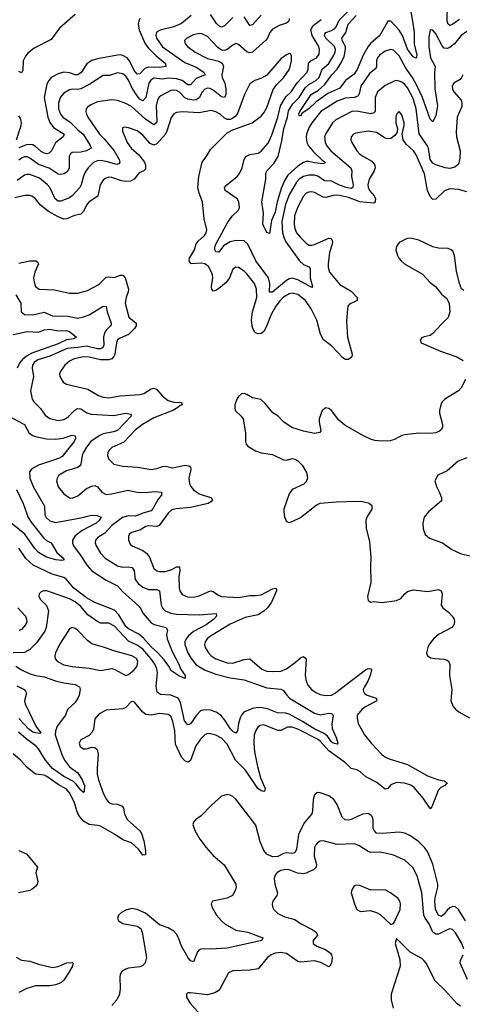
# Model space of a CAD drawing. Header units: inches. Extents: x 1843162 to 1959474, y 907081 to 1016326.
# Tile 643 of 656: x 1924057 to 1927198, y 1001759 to 1008741. Entities that reach past the tile are written whole.
import ezdxf

# ---------------------------------------------------------------- set-up
doc = ezdxf.new("R2010")
doc.units = ezdxf.units.IN
doc.header["$MEASUREMENT"] = 0
doc.layers.add('B9020', color=7, linetype='Continuous')

msp = doc.modelspace()

# ---------------------------------------------------------------- linework, layer by layer
at = {"layer": 'B9020', "color": 5}
for points, elevation in [([(1927177.7, 1008742.3), (1927130, 1008708.6), (1927110, 1008700.7), (1927098.2, 1008710), (1927089.9, 1008730.1), (1927093.9, 1008850)], 420), ([(1924450, 1008778.7), (1924339, 1008681), (1924279.3, 1008600.7), (1924160.9, 1008539.1), (1924115.5, 1008504.5), (1924097.9, 1008482.1), (1924082.6, 1008450), (1924078.7, 1008381.3), (1924070, 1008364.5), (1924050, 1008373.3)], 380), ([(1925570, 1008755.9), (1925510, 1008697), (1925490, 1008689.1), (1925470, 1008697), (1925453, 1008713), (1925410, 1008778.5)], 440), ([(1927230, 1008656.2), (1927190, 1008629.8), (1927141.7, 1008570), (1927110, 1008544.9), (1927090, 1008536.5), (1927070, 1008539.8), (1927055.3, 1008555.3), (1927010, 1008641.3), (1926990, 1008667.3), (1926970, 1008669), (1926961.2, 1008618.8), (1926961.2, 1008550), (1926971.3, 1008470), (1927004.6, 1008410), (1927000.1, 1008370), (1927003.3, 1008250), (1927022.6, 1008130), (1927010, 1008060.7), (1926990, 1008016), (1926970, 1008036), (1926914.9, 1008190), (1926878.9, 1008270), (1926845.4, 1008330), (1926797.3, 1008397.3), (1926750, 1008484.6), (1926710, 1008524.8), (1926690, 1008529.8), (1926650, 1008518.5), (1926610, 1008490.7), (1926595.5, 1008470), (1926590, 1008452), (1926589.5, 1008410), (1926583.9, 1008396.1), (1926540.5, 1008359.5), (1926478.3, 1008270), (1926465.8, 1008214.2), (1926458.1, 1008201.9), (1926433.4, 1008190), (1926370, 1008185.3), (1926310, 1008163.6), (1926194.3, 1008090), (1926130, 1008009.8), (1926110, 1007975.1), (1926092.7, 1007930), (1926089.1, 1007909.1), (1926095.8, 1007870), (1926107.3, 1007847.3), (1926143.1, 1007803.1), (1926203.8, 1007743.8), (1926224.9, 1007730), (1926219.1, 1007720.9), (1926210, 1007719.8), (1926150, 1007725), (1926110, 1007734.3), (1926090, 1007735.4), (1926070, 1007729.3), (1926030, 1007702), (1925961.1, 1007638.9), (1925937.9, 1007602.1), (1925914.4, 1007550), (1925883.6, 1007450), (1925870, 1007375.1), (1925844.1, 1007315.9), (1925830, 1007226), (1925810, 1007232.7), (1925783.1, 1007290), (1925787.1, 1007370), (1925775.4, 1007450), (1925803.9, 1007610), (1925803.2, 1007650), (1925809.8, 1007670), (1925859.6, 1007720.4), (1925890.4, 1007770), (1925918.5, 1007881.5), (1925930.5, 1007970), (1925957.8, 1008050), (1925965.2, 1008094.8), (1925995.9, 1008144.1), (1926039.3, 1008190), (1926083, 1008257), (1926110, 1008281.8), (1926159.2, 1008310), (1926182.3, 1008330), (1926203.6, 1008390), (1926250.4, 1008430), (1926287.5, 1008490), (1926296, 1008510), (1926297.5, 1008530), (1926290.4, 1008550), (1926229.9, 1008610), (1926220.5, 1008630), (1926222.4, 1008637.6), (1926229.8, 1008650), (1926270, 1008663.3), (1926290, 1008676.1), (1926302.2, 1008690), (1926323.2, 1008736.8), (1926390, 1008803.2)], 440), ([(1926830.1, 1008810.1), (1926845.1, 1008730), (1926856.1, 1008650), (1926856.6, 1008570), (1926876.3, 1008490), (1926870, 1008467.3), (1926850, 1008477.7), (1926810, 1008531.7), (1926773.5, 1008630), (1926750, 1008666.9), (1926690, 1008729.8), (1926670, 1008729.7), (1926611.8, 1008630), (1926550, 1008574.3), (1926530, 1008549.9), (1926495.7, 1008490), (1926452.1, 1008387.9), (1926430, 1008354.1), (1926369.4, 1008310.6), (1926330, 1008255.9), (1926243.4, 1008216.6), (1926162, 1008158), (1926110, 1008107.9), (1926062.7, 1008077.3), (1926050, 1008057.6), (1926041.4, 1008061.4), (1926038.7, 1008070), (1926045.2, 1008090), (1926125.4, 1008210), (1926178.3, 1008241.7), (1926219.7, 1008280.3), (1926271.4, 1008350), (1926309.1, 1008390.9), (1926341, 1008439), (1926359.6, 1008480.4), (1926370.3, 1008530), (1926369.2, 1008550), (1926348.5, 1008590), (1926343.4, 1008610), (1926372.2, 1008650), (1926388.1, 1008710), (1926445.6, 1008770)], 420), ([(1925970.1, 1008750), (1925968.1, 1008730), (1925950, 1008717.3), (1925899.5, 1008700.5), (1925850, 1008674.5), (1925831.3, 1008650), (1925815.2, 1008610), (1925803.9, 1008596.1), (1925710, 1008511.3), (1925690, 1008506.4), (1925670, 1008512.1), (1925610, 1008566), (1925590, 1008571.1), (1925570, 1008561), (1925530, 1008529.8), (1925510, 1008523.5), (1925490, 1008525.1), (1925463.6, 1008543.6), (1925390, 1008621.3), (1925350, 1008641), (1925330, 1008642.6), (1925290, 1008632.9), (1925242.4, 1008610), (1925227.6, 1008592.4), (1925231.6, 1008570), (1925246.9, 1008550), (1925302.8, 1008510), (1925390, 1008466.9), (1925470, 1008447.9), (1925493.7, 1008433.7), (1925503.6, 1008410), (1925491.2, 1008350), (1925494.5, 1008330), (1925512.4, 1008290), (1925519.5, 1008250), (1925520.7, 1008210), (1925510.6, 1008189.4), (1925490, 1008194.1), (1925430, 1008242.5), (1925407.6, 1008252.4), (1925390, 1008254.6), (1925370, 1008248.4), (1925352.1, 1008227.9), (1925330, 1008186.6), (1925310, 1008173.4), (1925290, 1008170.8), (1925250, 1008177.8), (1925230, 1008188.1), (1925190, 1008226.8), (1925170, 1008238.1), (1925150, 1008241.1), (1925130, 1008237.9), (1925057.9, 1008202.1), (1925047.3, 1008192.7), (1925034.8, 1008170), (1925025.3, 1008130), (1925030, 1008021.2), (1925026.9, 1008010), (1925010, 1007996.2), (1924950, 1008035.8), (1924850, 1008126.4), (1924810, 1008146.9), (1924750, 1008168.4), (1924710, 1008172.2), (1924610, 1008157.5), (1924562.2, 1008137.8), (1924538.3, 1008121.7), (1924529, 1008110), (1924526.2, 1008090), (1924530.2, 1008070), (1924541.1, 1008050), (1924623.2, 1007930), (1924657.2, 1007897.2), (1924728.4, 1007810), (1924762.3, 1007750), (1924767.6, 1007730), (1924760, 1007720), (1924746.6, 1007713.4), (1924670, 1007735.6), (1924630, 1007742), (1924610, 1007740.7), (1924583.2, 1007730), (1924543.2, 1007690), (1924520.6, 1007659.3), (1924508.8, 1007631.2), (1924493.9, 1007570), (1924483.2, 1007550), (1924430, 1007492.7), (1924410, 1007478.5), (1924350, 1007453), (1924330, 1007454.2), (1924308.5, 1007470), (1924269.9, 1007550), (1924252.8, 1007572.8), (1924196.8, 1007616.8), (1924130, 1007642.1), (1924110, 1007644.4), (1924090, 1007637.8), (1924038.9, 1007601.1)], 460), ([(1925274, 1008770), (1925206.5, 1008713.5), (1925150, 1008689.5), (1925053.3, 1008666.7), (1925028.3, 1008651.7), (1925023.2, 1008630), (1925028.7, 1008610), (1925070, 1008549.5), (1925230, 1008436.8), (1925310, 1008403.9), (1925364.2, 1008370), (1925373.7, 1008350), (1925310, 1008324.6), (1925270, 1008278.9), (1925250, 1008279.5), (1925210, 1008309.9), (1925170, 1008322.6), (1925113.8, 1008326.2), (1925070, 1008320.5), (1925010, 1008325.9), (1924988, 1008312), (1924974.6, 1008290), (1924951.5, 1008188.5), (1924930, 1008164.6), (1924910, 1008177.8), (1924890, 1008201.3), (1924856, 1008256), (1924830, 1008312.3), (1924810, 1008341), (1924790, 1008356.1), (1924750, 1008363.4), (1924693.7, 1008346.3), (1924650, 1008344.2), (1924555.2, 1008284.8), (1924490, 1008251.9), (1924470, 1008246.3), (1924430, 1008247.9), (1924410, 1008243.9), (1924370, 1008221.2), (1924344.3, 1008190), (1924333.1, 1008150), (1924333.5, 1008110), (1924346.8, 1008070), (1924363.5, 1008050), (1924414.9, 1008014.9), (1924470, 1007960.4), (1924507.5, 1007930), (1924558.3, 1007850), (1924563.6, 1007830), (1924530.4, 1007810), (1924490, 1007802), (1924430, 1007798.2), (1924416.9, 1007790), (1924408.2, 1007770), (1924408, 1007690), (1924396.2, 1007663.8), (1924372.8, 1007647.2), (1924350, 1007642.7), (1924330, 1007645.9), (1924267.3, 1007687.3), (1924190, 1007713.2), (1924130, 1007759.3), (1924110, 1007767.6), (1924090, 1007768.2), (1924070, 1007759.9), (1924050, 1007744.1)], 440), ([(1924910.7, 1008749.3), (1924901.4, 1008730), (1924898.8, 1008710), (1924904, 1008670), (1924946.6, 1008570), (1924970, 1008538.3), (1925024.7, 1008484.7), (1925092.4, 1008430), (1925094.9, 1008410), (1925050, 1008401.1), (1924970, 1008404), (1924946.1, 1008393.9), (1924910, 1008356), (1924890, 1008354.5), (1924870, 1008381), (1924836.7, 1008450), (1924820.5, 1008470), (1924790, 1008487.2), (1924770, 1008491.6), (1924750.1, 1008489.9), (1924610, 1008463.8), (1924568.3, 1008451.7), (1924532.9, 1008427), (1924494.1, 1008365.9), (1924470, 1008349.9), (1924450, 1008349.4), (1924410, 1008365.2), (1924370, 1008369.3), (1924330, 1008358.1), (1924281.2, 1008330), (1924263, 1008310), (1924250, 1008284.7), (1924230.5, 1008190), (1924257.6, 1008050), (1924272, 1008012), (1924296.7, 1007976.7), (1924372.6, 1007930), (1924366.5, 1007910), (1924311.7, 1007868.3), (1924281.6, 1007810), (1924265.6, 1007794.4), (1924250, 1007790.6), (1924230, 1007794.3), (1924210, 1007805.4), (1924170, 1007842.8), (1924150, 1007853.7), (1924110, 1007855.7), (1924050, 1007833.1)], 420), ([(1927200.8, 1008350), (1927193.4, 1008330), (1927182.2, 1008317.8), (1927137.6, 1008290), (1927126.5, 1008270), (1927128, 1008250), (1927138.5, 1008230), (1927189.1, 1008170), (1927195.5, 1008150), (1927193.8, 1008126.2), (1927162.8, 1008050), (1927155.5, 1007944.5), (1927156.3, 1007910), (1927182.1, 1007810), (1927181.3, 1007758.7), (1927170, 1007717), (1927145.1, 1007694.9), (1927110, 1007685.1), (1927077.2, 1007690), (1927010, 1007712.1), (1926990, 1007723.1), (1926970, 1007749.8), (1926957.6, 1007830), (1926948.9, 1007850), (1926892.4, 1007932.4), (1926869.9, 1008109.9), (1926850, 1008181.4), (1926810, 1008257.4), (1926790, 1008280.9), (1926770, 1008297), (1926750, 1008306), (1926730, 1008308.9), (1926715.3, 1008304.7), (1926650, 1008275.2), (1926597.2, 1008230), (1926578.8, 1008190), (1926580.7, 1008099.3), (1926579.7, 1008090), (1926570, 1008079.8), (1926546.4, 1008073.6), (1926450, 1008092.5), (1926413.4, 1008090), (1926299.6, 1008030), (1926277.5, 1008010), (1926227, 1007930), (1926220.9, 1007910), (1926225, 1007870), (1926233.2, 1007850), (1926265.3, 1007810), (1926407.5, 1007690), (1926413.1, 1007670), (1926411.6, 1007630), (1926423.6, 1007570), (1926421.3, 1007550), (1926410, 1007544.6), (1926374.3, 1007550), (1926327, 1007567), (1926270, 1007595), (1926219.2, 1007599.2), (1926171.7, 1007631.7), (1926150, 1007638.6), (1926110, 1007639.4), (1926070, 1007629.4), (1926040.4, 1007610), (1926022.4, 1007590), (1925970, 1007499.8), (1925943.2, 1007430), (1925917.4, 1007310), (1925921.4, 1007230), (1925932.9, 1007192.9), (1925946.8, 1007166.8), (1926043.9, 1007030), (1926070, 1007005.7), (1926109.4, 1006989.4), (1926117.6, 1006977.6), (1926118.7, 1006910), (1926134.6, 1006850), (1926130, 1006840.9), (1926030, 1006897.1), (1925990, 1006908.2), (1925970, 1006904.2), (1925950, 1006891.7), (1925850, 1006809.9), (1925830, 1006809.6), (1925832.5, 1006870), (1925823, 1006910), (1925732.8, 1007030), (1925676.2, 1007150), (1925650, 1007172.2), (1925590, 1007175), (1925550, 1007166), (1925503.2, 1007136.8), (1925470, 1007092.6), (1925450, 1007094.7), (1925440.8, 1007110), (1925441.5, 1007130), (1925449.2, 1007150), (1925536, 1007310), (1925567.9, 1007350), (1925610.5, 1007389.5), (1925617.4, 1007410), (1925613.2, 1007450), (1925601.4, 1007470), (1925516, 1007530), (1925511, 1007550), (1925526.6, 1007570), (1925601.1, 1007630), (1925616.4, 1007650), (1925636.1, 1007690), (1925650.8, 1007750), (1925662.7, 1007770), (1925690, 1007784.6), (1925750, 1007793.8), (1925770, 1007808.9), (1925817.2, 1007862.8), (1925830, 1007884.2), (1925850, 1007936.5), (1925888.3, 1008050), (1925908.7, 1008131.3), (1925946.6, 1008193.4), (1925982.6, 1008230), (1926026.9, 1008293.1), (1926096.4, 1008370), (1926104.1, 1008390), (1926106, 1008430), (1926110, 1008436.9), (1926122.5, 1008450), (1926163.5, 1008470), (1926182.4, 1008497.6), (1926185.6, 1008530), (1926179.3, 1008550), (1926132.7, 1008630), (1926123.4, 1008670), (1926140.5, 1008699.5), (1926196.9, 1008743.1)], 460), ([(1925770, 1008772.2), (1925710, 1008704.8), (1925690, 1008700.4), (1925650, 1008761.8)], 440), ([(1927230, 1007520.5), (1927170, 1007537.4), (1927110, 1007541.3), (1927072.4, 1007527.6), (1927010, 1007468.7), (1926990, 1007466.6), (1926970, 1007486.8), (1926950.4, 1007530), (1926930, 1007646.9), (1926870, 1007782.6), (1926851.4, 1007811.4), (1926799.5, 1007859.5), (1926778, 1007890), (1926772.1, 1007930), (1926785.4, 1007990), (1926784.7, 1008010), (1926770, 1008066.6), (1926750, 1008089.4), (1926730, 1008072.3), (1926726.2, 1008050), (1926727.3, 1008010), (1926737.4, 1007970), (1926736.2, 1007943.8), (1926720, 1007920), (1926690, 1007899.7), (1926670, 1007895.4), (1926650, 1007901.1), (1926590, 1007942), (1926530, 1007951.7), (1926442.6, 1007937.4), (1926425.5, 1007930), (1926408.8, 1007910), (1926407.4, 1007890), (1926413.1, 1007870), (1926450.3, 1007810), (1926469.1, 1007790), (1926497.4, 1007770), (1926556.9, 1007736.9), (1926577.2, 1007710), (1926578.8, 1007690), (1926572.1, 1007670), (1926537.5, 1007610), (1926527.5, 1007570), (1926529.5, 1007550), (1926540.1, 1007530), (1926572.1, 1007492), (1926581.5, 1007470), (1926576.3, 1007443.7), (1926570, 1007439.8), (1926470, 1007448.9), (1926390, 1007481.1), (1926326.1, 1007493.9), (1926290, 1007496.2), (1926230, 1007479), (1926210, 1007481.4), (1926150, 1007515.7), (1926130, 1007520.3), (1926110, 1007518.9), (1926090.4, 1007510), (1926070, 1007489.8), (1926030, 1007415.1), (1926008.1, 1007350), (1926004.3, 1007290), (1926010, 1007260.4), (1926022.6, 1007230), (1926050, 1007195.5), (1926090, 1007155.4), (1926110, 1007141.7), (1926130, 1007141.1), (1926150, 1007148), (1926250, 1007191.9), (1926268.3, 1007188.3), (1926276.1, 1007170), (1926273.7, 1007150), (1926256.3, 1007090), (1926245.3, 1007010), (1926245.1, 1006985.1), (1926255.4, 1006950), (1926330, 1006863.1), (1926410, 1006815), (1926453.1, 1006770), (1926452.4, 1006750), (1926396.7, 1006723.3), (1926386.4, 1006710), (1926382.7, 1006690), (1926377.4, 1006602.6), (1926382.3, 1006490), (1926417.6, 1006370), (1926413.1, 1006350), (1926390, 1006332.2), (1926370, 1006332.2), (1926350, 1006343.2), (1926270, 1006427.9), (1926212.8, 1006470), (1926191, 1006511), (1926166.2, 1006610), (1926125.5, 1006690), (1926084.3, 1006750), (1926030, 1006791.8), (1925990, 1006802.4), (1925970, 1006797.4), (1925930, 1006772.3), (1925905.2, 1006750), (1925874.1, 1006710), (1925840.6, 1006650), (1925804, 1006556), (1925790, 1006530.7), (1925770, 1006516.6), (1925750, 1006512.6), (1925730, 1006520.4), (1925721.2, 1006530), (1925710, 1006558.9), (1925702.1, 1006610), (1925708.8, 1006670), (1925739, 1006770), (1925737.5, 1006830), (1925723.4, 1006870), (1925670, 1006937.7), (1925650, 1006957.4), (1925610, 1006984.5), (1925590, 1006987), (1925570, 1006972.7), (1925545, 1006910), (1925522.3, 1006877.7), (1925470, 1006833.8), (1925450, 1006820.8), (1925430, 1006816.9), (1925421, 1006830), (1925419.1, 1006850), (1925427.5, 1006910), (1925425, 1006930), (1925419.4, 1006950), (1925396.5, 1006990), (1925370.8, 1007010), (1925350, 1007015.1), (1925270.9, 1007010.9), (1925259.8, 1007030), (1925263, 1007050), (1925296.5, 1007110), (1925309.4, 1007150.6), (1925322.9, 1007170), (1925368.9, 1007210), (1925381, 1007230), (1925384.8, 1007250), (1925367.2, 1007330), (1925354, 1007450), (1925330.6, 1007510.6), (1925321.6, 1007550), (1925329, 1007630), (1925350.9, 1007730), (1925385, 1007775), (1925410, 1007820.3), (1925530, 1007938), (1925570, 1007961.1), (1925707, 1008010), (1925770, 1008057.7), (1925790, 1008080.3), (1925810, 1008119.5), (1925854.7, 1008245.3), (1925880, 1008280), (1925930, 1008328.7), (1925970.9, 1008390), (1925985.1, 1008450), (1925985.6, 1008485.6), (1925978.6, 1008498.6), (1925970, 1008501.2), (1925950, 1008491.8), (1925910, 1008463), (1925811.8, 1008348.2), (1925772.8, 1008327.2), (1925724.9, 1008310), (1925690, 1008285.6), (1925653.6, 1008210), (1925603.9, 1008076.1), (1925585.4, 1008054.6), (1925562, 1008038), (1925550, 1008033.1), (1925530, 1008033.1), (1925510, 1008043.1), (1925479.7, 1008070), (1925450, 1008088.5), (1925416.6, 1008096.6), (1925330, 1008081.3), (1925212.5, 1008087.5), (1925170, 1008083.9), (1925150, 1008074.3), (1925131.8, 1008048.2), (1925102.4, 1007950), (1925091.7, 1007928.3), (1925030, 1007861.4), (1925010, 1007852), (1924982.6, 1007862.6), (1924930, 1007923.1), (1924890, 1007952.2), (1924830, 1007975.1), (1924801.7, 1007978.3), (1924786, 1007974), (1924786.5, 1007950), (1924819.3, 1007870), (1924849.3, 1007830), (1924902.1, 1007782.2), (1924942.3, 1007730), (1924950.8, 1007710), (1924950, 1007682), (1924938, 1007670), (1924904.7, 1007655.3), (1924869.3, 1007610), (1924844, 1007596), (1924810, 1007594.5), (1924778.8, 1007598.8), (1924710, 1007622.8), (1924690, 1007624.7), (1924664.5, 1007615.5), (1924650, 1007603.9), (1924627.8, 1007570), (1924611, 1007489), (1924550, 1007448.8), (1924534.3, 1007430), (1924510, 1007379.8), (1924490, 1007362.3), (1924446.9, 1007353.1), (1924391.7, 1007328.3), (1924370, 1007327.4), (1924330, 1007342.5), (1924261.2, 1007381.2), (1924205.6, 1007425.6), (1924170, 1007469.7), (1924143.7, 1007490), (1924130, 1007494.4), (1924093.5, 1007493.5), (1924022.9, 1007477.1)], 480), ([(1924033.3, 1007890), (1924068.4, 1007990), (1924070.7, 1008010), (1924062.1, 1008042.1), (1924050, 1008059.7)], 420), ([(1927210, 1006820.5), (1927193.3, 1006833.3), (1927177.2, 1006870), (1927156.9, 1006956.9), (1927143.1, 1007070), (1927130, 1007099.3), (1927119.3, 1007110), (1927097.7, 1007117.7), (1927030, 1007121.1), (1926990, 1007131), (1926890, 1007177.2), (1926830, 1007192.8), (1926806.8, 1007190), (1926750, 1007160.7), (1926730, 1007133.2), (1926727.2, 1007110), (1926737.6, 1007070), (1926747, 1007050), (1926763.8, 1007030), (1926787.7, 1007010), (1926916.2, 1006936.2), (1926970, 1006878.4), (1927007.9, 1006847.9), (1927050, 1006795.5), (1927085.3, 1006765.3), (1927104.2, 1006730), (1927110.3, 1006670), (1927098.4, 1006630), (1927050, 1006582.9), (1926990, 1006514.5), (1926970, 1006502), (1926927.2, 1006492.8), (1926910, 1006484), (1926898.8, 1006470), (1926906.8, 1006450), (1927042.8, 1006390), (1927159.1, 1006350), (1927204.4, 1006324.4)], 520), ([(1924050, 1007013.5), (1924130, 1007031.1), (1924171.3, 1007031.3), (1924183.7, 1007023.7), (1924190.2, 1007010), (1924165.5, 1006950), (1924156.1, 1006910), (1924158.6, 1006878.6), (1924170, 1006848.9), (1924196, 1006830), (1924305.2, 1006825.2), (1924410, 1006802.5), (1924470, 1006801.4), (1924538.8, 1006821.2), (1924618, 1006862), (1924670, 1006915.2), (1924690, 1006917.9), (1924730, 1006913.9), (1924770, 1006928.8), (1924790, 1006930.2), (1924805.5, 1006910), (1924828.1, 1006830), (1924827.1, 1006810), (1924811.5, 1006770), (1924804.4, 1006730), (1924832.5, 1006632.5), (1924883.5, 1006590), (1924883.7, 1006570), (1924871.2, 1006550), (1924830, 1006508.8), (1924770, 1006482.8), (1924751, 1006470), (1924743.1, 1006450), (1924732, 1006370), (1924723.1, 1006350), (1924710, 1006336.2), (1924690, 1006329.2), (1924630, 1006328.2), (1924550, 1006347.2), (1924510.1, 1006349.9), (1924444.1, 1006335.9), (1924410, 1006319.4), (1924377.2, 1006290), (1924348, 1006250), (1924339.6, 1006230), (1924340.9, 1006210), (1924366.4, 1006170), (1924390, 1006156), (1924540.8, 1006120.7), (1924615.7, 1006075.7), (1924650, 1006063.2), (1924690, 1006060.5), (1924770, 1006072.5), (1924910, 1006082), (1924937.4, 1006090), (1924990, 1006123.2), (1925010, 1006127), (1925030, 1006118.6), (1925070, 1006071.1), (1925110, 1006041.7), (1925151.1, 1006028.9), (1925206, 1006026), (1925210.3, 1006010), (1925195.8, 1006004.2), (1925179.5, 1005990), (1925142.8, 1005970), (1925010, 1005918.4), (1924928.1, 1005870), (1924877.7, 1005830), (1924795, 1005745), (1924710, 1005706.9), (1924690, 1005686.6), (1924681.7, 1005670), (1924679.5, 1005650), (1924687.5, 1005627.5), (1924726, 1005590), (1924790, 1005573.8), (1924893.4, 1005566.6), (1924990, 1005551.6), (1925030, 1005557.9), (1925070, 1005572.9), (1925090, 1005575.3), (1925143.1, 1005563.1), (1925230, 1005581), (1925257.2, 1005577.2), (1925269.1, 1005569.1), (1925271.8, 1005551.8), (1925257.2, 1005490), (1925261.6, 1005450), (1925271.6, 1005430), (1925290, 1005407), (1925330, 1005377.6), (1925417.1, 1005350), (1925424.4, 1005330), (1925394, 1005310), (1925270, 1005282.2), (1925167.2, 1005272.8), (1925135.9, 1005264.1), (1925110, 1005241.4), (1925046.5, 1005153.5), (1925030, 1005147.5), (1924970, 1005151.8), (1924953.2, 1005146.8), (1924910, 1005120.6), (1924850, 1005104), (1924834.9, 1005090), (1924830, 1005077.2), (1924829.1, 1005049.1), (1924841.8, 1005021.8), (1924855.5, 1005010), (1924930, 1004975.8), (1924957.1, 1004957.1), (1924977.3, 1004930), (1925008.1, 1004850), (1925030, 1004832.3), (1925050, 1004827.2), (1925090, 1004828.2), (1925137.1, 1004842.9), (1925170, 1004861.3), (1925190, 1004861), (1925193.5, 1004833.5), (1925186.9, 1004793.1), (1925189.3, 1004709.3), (1925192.8, 1004690), (1925210, 1004665.3), (1925247.4, 1004647.4), (1925290, 1004644.8), (1925330, 1004654.3), (1925410, 1004690.2), (1925430, 1004686.5), (1925463.2, 1004663.2), (1925490, 1004651.7), (1925610, 1004643), (1925690, 1004656.6), (1925730, 1004656.5), (1925770, 1004662.7), (1925850, 1004703.9), (1925872, 1004710), (1925879.4, 1004699.4), (1925879.6, 1004690), (1925843.7, 1004610), (1925816, 1004570), (1925790, 1004546.1), (1925750, 1004521.6), (1925658.3, 1004501.7), (1925550, 1004454.1), (1925410.2, 1004370), (1925388.2, 1004350), (1925373, 1004330), (1925369.4, 1004310), (1925373.7, 1004290), (1925397.1, 1004250), (1925416.5, 1004230), (1925448.8, 1004208.8), (1925530, 1004180.9), (1925570, 1004178.6), (1925650, 1004202.6), (1925690, 1004207.8), (1925775.6, 1004135.6), (1925810, 1004121.7), (1925850, 1004118.2), (1925910, 1004122.2), (1925950, 1004138.4), (1926015.3, 1004184.7), (1926050, 1004215.6), (1926070, 1004226), (1926089.1, 1004209.1), (1926083.7, 1004090), (1926089.5, 1004049.5), (1926101.2, 1004021.2), (1926127.6, 1003990), (1926157.6, 1003970), (1926190, 1003955), (1926230, 1003948.6), (1926270, 1003952), (1926290, 1003962.2), (1926510, 1004131), (1926530, 1004139.6), (1926550, 1004138), (1926553.4, 1004130), (1926544.6, 1004090), (1926528.1, 1004050), (1926503.2, 1004010), (1926495.3, 1003990), (1926497.2, 1003977.2), (1926503.6, 1003963.6), (1926523.1, 1003950), (1926587, 1003930), (1926592, 1003910), (1926510, 1003869.2), (1926486.1, 1003850), (1926452.4, 1003810), (1926451.3, 1003790), (1926459, 1003750), (1926503.2, 1003670), (1926552.7, 1003607.3), (1926628, 1003530), (1926652.3, 1003512.3), (1926679.5, 1003499.5), (1926810, 1003458.1), (1926950, 1003379.3), (1927030, 1003350.6), (1927070, 1003342.3), (1927091.8, 1003330), (1927074.9, 1003310), (1927045.1, 1003294.9), (1927025.9, 1003274.1), (1926981.4, 1003158.6), (1926972.9, 1003147.1), (1926970, 1003146.3), (1926920.6, 1003220.6), (1926855.9, 1003295.9), (1926832.7, 1003312.7), (1926786.8, 1003326.8), (1926730, 1003331.7), (1926690, 1003314), (1926670, 1003288.4), (1926650, 1003284.8), (1926592.5, 1003332.5), (1926512.7, 1003372.7), (1926470, 1003410.3), (1926450, 1003421.2), (1926410, 1003431.6), (1926369.4, 1003470), (1926250, 1003556.7), (1926190, 1003625.6), (1926170, 1003639), (1926030, 1003709), (1925990, 1003722.9), (1925956.5, 1003723.5), (1925910, 1003701), (1925890, 1003701.2), (1925790, 1003740.7), (1925764.7, 1003735.3), (1925750, 1003725.1), (1925734.4, 1003705.6), (1925722, 1003670), (1925718.7, 1003610), (1925723.4, 1003550), (1925744.5, 1003444.5), (1925765.6, 1003365.6), (1925798.6, 1003290), (1925794.9, 1003270), (1925790, 1003267.2), (1925770, 1003273.3), (1925746.9, 1003290), (1925659, 1003419), (1925589.7, 1003489.7), (1925530, 1003602.9), (1925490, 1003646), (1925450, 1003666.2), (1925410, 1003676.4), (1925390, 1003678.2), (1925370, 1003669.8), (1925340.6, 1003639.4), (1925307.3, 1003592.7), (1925270, 1003487.1), (1925250, 1003476.4), (1925230, 1003484), (1925205, 1003510), (1925163.5, 1003603.5), (1925158.4, 1003698.4), (1925144.5, 1003764.5), (1925130, 1003802), (1925110, 1003814), (1925050, 1003820.9), (1924990, 1003809.1), (1924953.4, 1003813.4), (1924931, 1003830), (1924870, 1003903.7), (1924850, 1003906), (1924810, 1003864.5), (1924790, 1003855.1), (1924670, 1003844.1), (1924620.4, 1003819.6), (1924590, 1003783.7), (1924580.7, 1003710), (1924570.9, 1003689.1), (1924550, 1003665.1), (1924490, 1003634.3), (1924480.2, 1003610), (1924486.6, 1003586.6), (1924509.4, 1003569.4), (1924530, 1003569.2), (1924570, 1003581.7), (1924590, 1003580.3), (1924606.3, 1003566.3), (1924613.3, 1003533.3), (1924606, 1003430), (1924607.5, 1003390), (1924616.8, 1003350), (1924652.6, 1003250), (1924673.7, 1003210), (1924690, 1003189.3), (1924710, 1003179.4), (1924750, 1003176.8), (1924783.8, 1003163.8), (1924794, 1003150), (1924801.2, 1003110), (1924820.5, 1003070), (1924910, 1002988.9), (1924922, 1002970), (1924938, 1002918), (1924950.2, 1002850), (1924950, 1002819), (1924930, 1002816.9), (1924899.5, 1002859.5), (1924850, 1002903.7), (1924790, 1002925.9), (1924730, 1002965.4), (1924630, 1003020.9), (1924610, 1003027.4), (1924550, 1003033.4), (1924510, 1003056.9), (1924476.6, 1003096.6), (1924462.9, 1003130), (1924447.1, 1003190), (1924410, 1003258.4), (1924390, 1003283.4), (1924330, 1003317.6), (1924250, 1003374.3), (1924230, 1003382.4), (1924171.4, 1003391.4), (1924158.6, 1003398.6), (1924110, 1003438.5), (1924063, 1003490), (1924010, 1003534.5)], 480), ([(1924029.1, 1006790), (1924066.3, 1006730), (1924068.6, 1006668.6), (1924090.2, 1006650.2), (1924150, 1006647.5), (1924230, 1006665.9), (1924290, 1006641.2), (1924397.5, 1006637.5), (1924470, 1006625.4), (1924510, 1006632.9), (1924550, 1006647.5), (1924650, 1006710.2), (1924670, 1006707.3), (1924677, 1006670), (1924706.3, 1006590), (1924706.4, 1006573.6), (1924670, 1006538.5), (1924658.7, 1006521.3), (1924652.9, 1006490), (1924653.1, 1006430), (1924645.7, 1006414.3), (1924630, 1006406), (1924610, 1006406.6), (1924530, 1006426.2), (1924470, 1006415.5), (1924394, 1006410), (1924270, 1006355.1), (1924185.4, 1006330), (1924158.7, 1006310), (1924147, 1006290), (1924145.3, 1006270), (1924154, 1006210), (1924134.4, 1006110), (1924146, 1006050), (1924157.3, 1006030), (1924204.6, 1005984.6), (1924237.2, 1005937.2), (1924270, 1005913.7), (1924330, 1005899.8), (1924370, 1005906.4), (1924398.8, 1005921.2), (1924447.9, 1005972.1), (1924470, 1005983), (1924490, 1005982), (1924533.1, 1005953.1), (1924564.4, 1005944.4), (1924725.2, 1005934.8), (1924811.4, 1005951.4), (1924844.4, 1005944.4), (1924851.6, 1005931.5), (1924751.6, 1005828.4), (1924721.9, 1005818.1), (1924650, 1005804.5), (1924620.5, 1005790), (1924562.3, 1005750), (1924530.1, 1005710), (1924506.7, 1005670), (1924499.4, 1005650), (1924491.1, 1005590), (1924483.5, 1005576.5), (1924470, 1005565.8), (1924390, 1005540.6), (1924332.5, 1005507.5), (1924322.4, 1005490), (1924319.1, 1005470), (1924330, 1005428.4), (1924370, 1005378), (1924410, 1005350.3), (1924430, 1005347.8), (1924470, 1005365.5), (1924530, 1005415.8), (1924570, 1005433.8), (1924590, 1005437.4), (1924610, 1005428), (1924640.3, 1005390), (1924670, 1005375), (1924710, 1005378.1), (1924824.2, 1005404.2), (1924890, 1005390.9), (1924950, 1005388.9), (1925016.1, 1005396.1), (1925062.8, 1005390), (1925064.2, 1005370), (1925038.6, 1005341.4), (1925004, 1005276), (1924990, 1005258.7), (1924930, 1005242.5), (1924878.8, 1005221.2), (1924830, 1005222), (1924786.8, 1005210), (1924710, 1005154), (1924660.5, 1005099.5), (1924612.3, 1005070), (1924595.9, 1005050), (1924592, 1005030), (1924598.9, 1005010), (1924630, 1004956.9), (1924663.2, 1004923.2), (1924750, 1004868), (1924790, 1004857.4), (1924830, 1004861.5), (1924856.3, 1004856.3), (1924870, 1004833.4), (1924877.6, 1004770), (1924899.6, 1004739.7), (1924930, 1004715.7), (1924970, 1004700.4), (1925030, 1004699.1), (1925050, 1004691.3), (1925062, 1004590), (1925070.9, 1004570), (1925090, 1004549.5), (1925130, 1004532.3), (1925170, 1004525.3), (1925330, 1004520.4), (1925450.8, 1004530), (1925454, 1004510), (1925435.9, 1004490), (1925381, 1004450), (1925290, 1004402.9), (1925253.5, 1004370), (1925237.6, 1004350), (1925229.4, 1004330), (1925229.4, 1004310), (1925250.8, 1004250), (1925274.4, 1004210), (1925310, 1004166.8), (1925369.4, 1004129.4), (1925450, 1004099.7), (1925550, 1004072.8), (1925650, 1004059.4), (1925810, 1004003.3), (1925913.8, 1003993.8), (1925930, 1003983.7), (1925951.9, 1003950), (1925972.2, 1003930), (1926150, 1003823.9), (1926190, 1003812), (1926250, 1003822.3), (1926270, 1003821.7), (1926282.6, 1003810), (1926271.9, 1003748.1), (1926274, 1003714), (1926303.7, 1003650), (1926315.5, 1003610), (1926310, 1003603.7), (1926282.4, 1003610), (1926270, 1003619.1), (1926240.4, 1003660.4), (1926218.8, 1003678.8), (1926150.8, 1003710), (1926064.1, 1003764.1), (1925970, 1003815.2), (1925942.9, 1003822.9), (1925886.7, 1003826.7), (1925815, 1003855), (1925778.2, 1003861.8), (1925750, 1003863.9), (1925710, 1003857.3), (1925646.7, 1003830), (1925630.1, 1003810), (1925621.3, 1003790), (1925609.4, 1003750), (1925602.6, 1003697.4), (1925590, 1003682), (1925570, 1003692.8), (1925550, 1003713.5), (1925513.2, 1003773.2), (1925486.3, 1003806.3), (1925450.8, 1003830.8), (1925410, 1003844.6), (1925370, 1003847.8), (1925341, 1003839), (1925310.8, 1003810), (1925270, 1003748.3), (1925250, 1003740.5), (1925227.2, 1003770), (1925198.6, 1003898.6), (1925181.7, 1003930), (1925130, 1003950.3), (1925055.3, 1003955.3), (1925033, 1003973), (1925025.8, 1004014.2), (1925034.6, 1004110), (1925030, 1004137.2), (1925015.5, 1004170), (1924987.7, 1004210), (1924930, 1004277.3), (1924890, 1004304.9), (1924830, 1004334.9), (1924730, 1004441.2), (1924690, 1004460.5), (1924630, 1004461.7), (1924610.4, 1004470.4), (1924540.8, 1004520.7), (1924490, 1004579.5), (1924450, 1004613.4), (1924410, 1004634.7), (1924249, 1004691), (1924229, 1004691), (1924210, 1004684.5), (1924195.5, 1004670), (1924192.4, 1004650), (1924204.2, 1004630), (1924247, 1004587), (1924262, 1004550), (1924245.5, 1004430), (1924236.3, 1004403.7), (1924177.3, 1004322.7), (1924130, 1004274.5), (1924090, 1004253.4), (1924010, 1004250.9)], 460), ([(1924010, 1006507.5), (1924110, 1006530.1), (1924190, 1006526.1), (1924230, 1006542.1), (1924270, 1006545.8), (1924330, 1006533.9), (1924390, 1006535.9), (1924410, 1006531), (1924460.3, 1006490), (1924441.2, 1006478.8), (1924390, 1006469.6), (1924330, 1006441.6), (1924144.3, 1006375.7), (1924105.3, 1006354.7), (1924073.5, 1006330), (1924057.6, 1006310), (1924039.4, 1006270)], 440), ([(1927220.4, 1006190), (1927190.5, 1006130), (1927171.5, 1006108.5), (1927074, 1006050), (1927055.3, 1006030), (1927044.6, 1006010), (1927036, 1005970), (1927037.4, 1005950), (1927057.3, 1005870), (1927056.9, 1005850), (1927048.1, 1005831.9), (1927036.8, 1005823.2), (1927010, 1005812.1), (1926970, 1005805.8), (1926890, 1005807.7), (1926790, 1005796.9), (1926770, 1005791.5), (1926716.7, 1005763.3), (1926685.1, 1005754.9), (1926630, 1005752.7), (1926577.5, 1005757.5), (1926546.8, 1005766.8), (1926492.7, 1005792.7), (1926365.4, 1005865.4), (1926320.9, 1005900.9), (1926270, 1005969.6), (1926250, 1005984.2), (1926230, 1005989.6), (1926204.4, 1005970), (1926183, 1005910), (1926182, 1005890), (1926193.7, 1005826.3), (1926186, 1005814), (1926150, 1005806), (1926070, 1005822.7), (1925989.3, 1005850), (1925929.7, 1005889.7), (1925892, 1005930), (1925852.9, 1005952.9), (1925799.5, 1006019.5), (1925768.2, 1006048.2), (1925710, 1006058.7), (1925670, 1006083), (1925650, 1006089.7), (1925630, 1006087.8), (1925610.4, 1006070), (1925598, 1006050), (1925583.1, 1006010), (1925583.4, 1005983.4), (1925588.1, 1005968.1), (1925629.3, 1005929.3), (1925642, 1005910), (1925659.7, 1005810), (1925658.7, 1005750), (1925663.8, 1005730), (1925675.6, 1005715.6), (1925730, 1005683.1), (1925770, 1005670.4), (1925850, 1005656.5), (1925930, 1005618.7), (1925950, 1005618.4), (1925990, 1005628.4), (1926010, 1005624.4), (1926030, 1005612.4), (1926061.8, 1005581.8), (1926093.4, 1005530), (1926098.7, 1005490), (1926090, 1005464.5), (1926072.4, 1005447.6), (1925991.7, 1005408.3), (1925970, 1005379), (1925932, 1005270), (1925930.4, 1005250), (1925936.7, 1005216.7), (1925950, 1005182.8), (1925970, 1005176.3), (1925990, 1005181.6), (1926049.7, 1005210.3), (1926162.2, 1005297.8), (1926190, 1005312), (1926302, 1005322), (1926452.2, 1005327.8), (1926490, 1005324.4), (1926530, 1005314.3), (1926540.7, 1005310), (1926555.1, 1005295.1), (1926555.8, 1005270), (1926522.7, 1005217.3), (1926513.6, 1005190), (1926515.9, 1005135.9), (1926538.4, 1005038.4), (1926549.4, 1004930.6), (1926545.9, 1004865.9), (1926548.2, 1004750), (1926524.9, 1004650), (1926530, 1004622), (1926550, 1004611.3), (1926570, 1004616), (1926630, 1004608.2), (1926730, 1004621.3), (1926762.5, 1004637.5), (1926789.8, 1004670.2), (1926810, 1004686), (1926850, 1004697.6), (1926954, 1004686), (1927030, 1004700.4), (1927047.3, 1004690), (1927054.4, 1004670), (1927048.4, 1004588.4), (1927059.1, 1004570), (1927099.3, 1004539.3), (1927127.2, 1004510), (1927140.3, 1004490), (1927143.6, 1004470), (1927138.3, 1004450), (1927123.1, 1004430), (1927030, 1004380.7), (1926994.7, 1004350), (1926963.2, 1004310), (1926952.9, 1004290), (1926943.7, 1004250), (1926950.5, 1004230), (1926975.8, 1004215.8), (1927002, 1004210), (1927070, 1004206), (1927090, 1004199.6), (1927102, 1004190), (1927109.1, 1004169.1), (1927107.7, 1004090), (1927123.2, 1003990), (1927116.9, 1003910), (1927133.4, 1003870), (1927150, 1003850.4), (1927172.7, 1003832.7), (1927250.3, 1003790)], 520), ([(1923970, 1005934.9), (1924090, 1005871.1), (1924124.7, 1005810), (1924150, 1005792.1), (1924170, 1005784.2), (1924248.3, 1005768.3), (1924310, 1005767.1), (1924366.1, 1005773.9), (1924430, 1005794), (1924450.2, 1005790.2), (1924452.4, 1005770), (1924444.2, 1005750), (1924357.5, 1005642.5), (1924331.7, 1005628.3), (1924190, 1005582), (1924143.3, 1005556.7), (1924125.7, 1005534.3), (1924130.1, 1005490), (1924151.6, 1005430), (1924232.4, 1005290), (1924236.5, 1005230), (1924244.2, 1005210), (1924270, 1005187.8), (1924310, 1005175.3), (1924490, 1005207.8), (1924566.5, 1005226.5), (1924605.3, 1005225.3), (1924634.3, 1005214.3), (1924622.2, 1005190), (1924600.2, 1005170), (1924500.8, 1005119.2), (1924450, 1005080.2), (1924432.9, 1005050), (1924431.5, 1005030), (1924438, 1005010), (1924486.5, 1004946.5), (1924535.9, 1004870), (1924570, 1004833), (1924670, 1004765.5), (1924750, 1004726.4), (1924786.9, 1004686.9), (1924901.9, 1004581.9), (1924912.4, 1004570), (1924932.7, 1004530), (1924990, 1004463.8), (1925011.9, 1004451.9), (1925095.8, 1004430), (1925106.3, 1004410), (1925098.4, 1004381.6), (1925102.5, 1004350), (1925139.6, 1004259.6), (1925186.4, 1004170), (1925198, 1004138), (1925230.3, 1004090), (1925231.3, 1004070), (1925187.2, 1004087.2), (1925130, 1004125.2), (1925119.2, 1004150), (1925081.7, 1004201.7), (1925034.6, 1004254.6), (1924990, 1004292.5), (1924935.1, 1004355.1), (1924902.9, 1004383), (1924830, 1004421.8), (1924810, 1004437), (1924759.8, 1004519.8), (1924730, 1004552.7), (1924590, 1004608), (1924530, 1004640.9), (1924440.3, 1004710), (1924390, 1004770.5), (1924370, 1004785.6), (1924288.2, 1004808.2), (1924152.2, 1004872.2), (1924100.7, 1004920.7), (1924050, 1004992.7)], 440), ([(1927230, 1005633), (1927168, 1005610), (1927090, 1005542.7), (1927024.7, 1005510), (1927002.8, 1005470), (1927014, 1005430), (1927034, 1005394), (1927050.4, 1005350.4), (1927050.6, 1005330), (1926958, 1005250), (1926927.9, 1005212.1), (1926917, 1005170), (1926919.5, 1005130), (1926933.6, 1005090), (1926964.3, 1005064.3), (1927057.1, 1005030), (1927124.8, 1004984.8), (1927190, 1004952), (1927274.1, 1004934.1)], 540), ([(1924034, 1005410), (1924081.5, 1005310), (1924117.9, 1005210), (1924137.7, 1005177.7), (1924225.7, 1005065.7), (1924247.4, 1005047.4), (1924281.1, 1005030), (1924321.7, 1004961.7), (1924357.4, 1004930), (1924372.4, 1004910), (1924355.3, 1004904.7), (1924312.7, 1004910), (1924247.8, 1004930), (1924190, 1004963.7), (1924163.9, 1004990), (1924092.4, 1005092.4), (1923930, 1005224.7)], 420), ([(1924044.3, 1004570), (1924099.2, 1004510), (1924106.4, 1004490), (1924107.2, 1004470), (1924098.6, 1004450), (1924070, 1004416), (1924050, 1004408.9)], 440), ([(1924030, 1004156.9), (1924068.9, 1004130), (1924123.4, 1004103.4), (1924170, 1004090.6), (1924230, 1004081.4), (1924310, 1004052.9), (1924370, 1004037.9), (1924450, 1004026.7), (1924480.3, 1004010), (1924486.3, 1003990), (1924479, 1003950), (1924470.3, 1003930), (1924450, 1003898.7), (1924396.3, 1003850), (1924381.3, 1003810), (1924324.1, 1003730), (1924310, 1003695.1), (1924308.6, 1003670), (1924355, 1003530), (1924374.5, 1003490), (1924410, 1003443), (1924470, 1003400.9), (1924501.4, 1003350), (1924516.1, 1003310), (1924514.6, 1003265.4), (1924510, 1003260.5), (1924490, 1003276.8), (1924458.8, 1003318.8), (1924438.1, 1003338.1), (1924370, 1003374.5), (1924289.5, 1003430), (1924239.9, 1003490), (1924191.6, 1003570), (1924174.8, 1003590), (1924102.1, 1003642.1), (1924048.2, 1003688.2)], 460), ([(1924036.8, 1004016.8), (1924088.4, 1003990), (1924099.1, 1003979.1), (1924104.4, 1003964.4), (1924092.2, 1003910), (1924095, 1003890), (1924171.4, 1003731.4), (1924196.7, 1003696.7), (1924207.7, 1003690), (1924199.9, 1003680.1), (1924170, 1003683.4), (1924150, 1003688.6), (1924122.8, 1003710), (1924050, 1003785.6)], 440), ([(1927220.2, 1002350), (1927171.7, 1002430), (1927150, 1002449.1), (1927130, 1002451.4), (1927110, 1002443.4), (1927090, 1002425.9), (1927070, 1002398), (1927050, 1002381.9), (1927028.8, 1002390), (1927008.1, 1002430), (1927004.1, 1002490), (1927006, 1002514), (1927025.4, 1002590), (1927024.7, 1002610), (1926990, 1002753.5), (1926950, 1002842), (1926930.5, 1002870), (1926890, 1002909.9), (1926830, 1002952.4), (1926790, 1002972.8), (1926750, 1002979.4), (1926629.3, 1002969.3), (1926590, 1002973.2), (1926571.6, 1002990), (1926566.2, 1003006.2), (1926566.7, 1003066.7), (1926559.3, 1003090), (1926550, 1003101), (1926530, 1003110.7), (1926490, 1003107.7), (1926410, 1003069), (1926390, 1003064.1), (1926365.8, 1003065.8), (1926344.6, 1003084.6), (1926310, 1003174.5), (1926286, 1003210), (1926250, 1003236.4), (1926190, 1003258), (1926170, 1003260.9), (1926150, 1003244), (1926138.7, 1003210), (1926135.5, 1003130), (1926129.2, 1003110), (1926075.6, 1003044.4), (1926036.3, 1002963.7), (1926021.3, 1002858.7), (1926010, 1002833.3), (1925990, 1002828.1), (1925950, 1002832.9), (1925930, 1002828.1), (1925890, 1002807), (1925850, 1002804.4), (1925810, 1002823.1), (1925788.8, 1002850), (1925762.8, 1002910), (1925732.6, 1003030), (1925590, 1003212.2), (1925570, 1003232.8), (1925550, 1003242.4), (1925530, 1003246.2), (1925490, 1003234), (1925417.4, 1003170), (1925343.8, 1003096.2), (1925306.8, 1003070), (1925290.6, 1003050), (1925286.9, 1003033.1), (1925298.9, 1002990), (1925334.6, 1002930), (1925379.6, 1002870), (1925430, 1002814.9), (1925508.5, 1002748.5), (1925590.3, 1002610), (1925592.9, 1002590), (1925588.8, 1002570), (1925568, 1002530), (1925529.2, 1002510.8), (1925424.7, 1002490), (1925415.5, 1002470), (1925421.3, 1002450), (1925454.9, 1002390), (1925489.1, 1002350), (1925513.8, 1002330), (1925590, 1002285.2), (1925676, 1002270), (1925782, 1002230), (1925775.5, 1002210), (1925530, 1002156.9), (1925410, 1002148.8), (1925367.3, 1002152.7), (1925342, 1002150), (1925330, 1002145.1), (1925318.9, 1002130), (1925290, 1002060.5), (1925270, 1002067.4), (1925250, 1002092), (1925204.9, 1002170), (1925184.2, 1002230), (1925170, 1002255.3), (1925150, 1002277.8), (1925110, 1002301), (1925050, 1002322.9), (1924950, 1002405.7), (1924890, 1002431.1), (1924850, 1002438.7), (1924810, 1002427), (1924778.8, 1002410), (1924757.3, 1002390), (1924750.7, 1002370), (1924757.3, 1002350), (1924790, 1002330.4), (1924890, 1002312.9), (1924915.6, 1002295.6), (1924926.9, 1002266.9), (1924956.8, 1002090), (1924948.2, 1002051.8), (1924928.8, 1002031.2), (1924910, 1002024.2), (1924830, 1002015.3), (1924810, 1002008.5), (1924782, 1001990), (1924770.3, 1001970), (1924767.4, 1001950), (1924770.2, 1001870), (1924765.3, 1001830), (1924745.7, 1001790), (1924710.5, 1001750)], 520), ([(1927209.2, 1002150), (1927195.2, 1002190), (1927150, 1002266.4), (1927127.9, 1002287.9), (1927110, 1002292.7), (1927090, 1002286.8), (1927030, 1002255.7), (1927010, 1002255.8), (1926989.9, 1002269.9), (1926963.7, 1002330), (1926934.2, 1002370), (1926925.5, 1002390), (1926910.5, 1002550), (1926878.6, 1002670), (1926848.1, 1002728.1), (1926790, 1002781), (1926710, 1002815.8), (1926650, 1002830.8), (1926610, 1002837.4), (1926550, 1002834.5), (1926530, 1002841.4), (1926464.3, 1002884.3), (1926430, 1002897), (1926310, 1002890.7), (1926210, 1002916.8), (1926190, 1002915.1), (1926170, 1002903.6), (1926157.6, 1002890), (1926148.9, 1002870), (1926147.3, 1002810), (1926162.6, 1002750), (1926160.3, 1002730), (1926144.7, 1002715.3), (1926090.6, 1002689.4), (1926070, 1002684.5), (1926029.3, 1002689.3), (1925970, 1002711.8), (1925945.3, 1002714.7), (1925910, 1002706.3), (1925882, 1002690), (1925867.2, 1002672.8), (1925863.8, 1002650), (1925868.7, 1002610), (1925887.2, 1002550), (1925881.3, 1002530), (1925852.4, 1002490), (1925848.8, 1002470), (1925850.4, 1002450), (1925860.4, 1002430), (1925890, 1002402), (1925938.6, 1002378.6), (1926010, 1002361.1), (1926051, 1002331), (1926133, 1002290), (1926160.7, 1002270), (1926170.6, 1002250), (1926140.5, 1002210), (1926140.5, 1002190), (1926166, 1002170), (1926226.4, 1002146.4), (1926262, 1002122), (1926270.8, 1002110), (1926274.8, 1002090), (1926270.8, 1002050), (1926258, 1002030), (1926250, 1002025.2), (1926194.6, 1002054.6), (1926150, 1002066.1), (1926050, 1002057.8), (1926030, 1002061.5), (1925950, 1002117.8), (1925910, 1002125.4), (1925870, 1002122), (1925841.3, 1002110), (1925816.5, 1002090), (1925748.9, 1002011.1), (1925690, 1002000.4), (1925570, 1001995.4), (1925538, 1001982), (1925479, 1001870), (1925465.8, 1001854.2), (1925440.8, 1001839.2), (1925390, 1001824.7), (1925270, 1001839.3), (1925250, 1001839), (1925241, 1001830), (1925241, 1001810), (1925264, 1001770), (1925370, 1001648.5)], 540), ([(1924050, 1002850.2), (1924106.4, 1002826.4), (1924182.4, 1002730), (1924172.2, 1002690), (1924185.5, 1002630), (1924180.2, 1002610), (1924170, 1002594.7), (1924146.1, 1002573.9), (1924130, 1002566), (1924048.4, 1002550)], 480), ([(1927186.5, 1001746.5), (1927162.2, 1001762.2), (1927077.5, 1001857.5), (1927004.9, 1001924.9), (1926940.9, 1002050), (1926926, 1002070), (1926910, 1002083.7), (1926827.2, 1002127.2), (1926730, 1002226), (1926721, 1002190), (1926755.2, 1002075.2), (1926758, 1002030), (1926693.4, 1001830), (1926693.4, 1001790), (1926707.3, 1001730)], 560), ([(1924031.7, 1002091.7), (1924071, 1002071), (1924130, 1002064.8), (1924190, 1002042.8), (1924290, 1002020.1), (1924330, 1002027.3), (1924390, 1002052.6), (1924430, 1002055.3), (1924437, 1002050), (1924432.8, 1002030), (1924390, 1001957.7), (1924371.2, 1001930), (1924348.9, 1001910), (1924310, 1001896.2), (1924270, 1001889.9), (1924170, 1001889.3), (1924107.6, 1001870), (1924050, 1001842)], 480), ([(1927234.5, 1001934.5), (1927182.6, 1002050), (1927186, 1002070), (1927205.4, 1002110)], 540)]:
    msp.add_lwpolyline(points, dxfattribs=dict(at, elevation=elevation))
for points, elevation in [([(1924430, 1004429.6), (1924410, 1004420.7), (1924338.6, 1004310), (1924310.2, 1004250), (1924305.8, 1004230), (1924308.6, 1004208.6), (1924324.2, 1004190), (1924370, 1004166.6), (1924430, 1004155), (1924550, 1004142.8), (1924630, 1004126), (1924710, 1004139.2), (1924732.5, 1004132.5), (1924810, 1004090.6), (1924830, 1004097.3), (1924870, 1004130.4), (1924890, 1004157.3), (1924894.4, 1004190), (1924886, 1004210), (1924853.3, 1004230), (1924724.8, 1004264.8), (1924659.3, 1004290), (1924570, 1004314.6), (1924537.9, 1004337.9), (1924470, 1004409.7), (1924450, 1004424)], 480), ([(1926450, 1002603.7), (1926430, 1002599), (1926413.4, 1002570), (1926410.5, 1002550), (1926431.9, 1002471.9), (1926450.4, 1002430.4), (1926475.5, 1002415.5), (1926543.4, 1002423.4), (1926590, 1002410.6), (1926614.4, 1002394.4), (1926690, 1002324.7), (1926710, 1002331.3), (1926717.5, 1002342.5), (1926757.6, 1002430), (1926760.7, 1002470), (1926755.6, 1002490), (1926742.7, 1002510), (1926689.3, 1002550), (1926650, 1002569.6), (1926550, 1002567), (1926470, 1002600.7)], 560)]:
    msp.add_lwpolyline(points, close=True, dxfattribs=dict(at, elevation=elevation))

doc.saveas('drawing.dxf')
